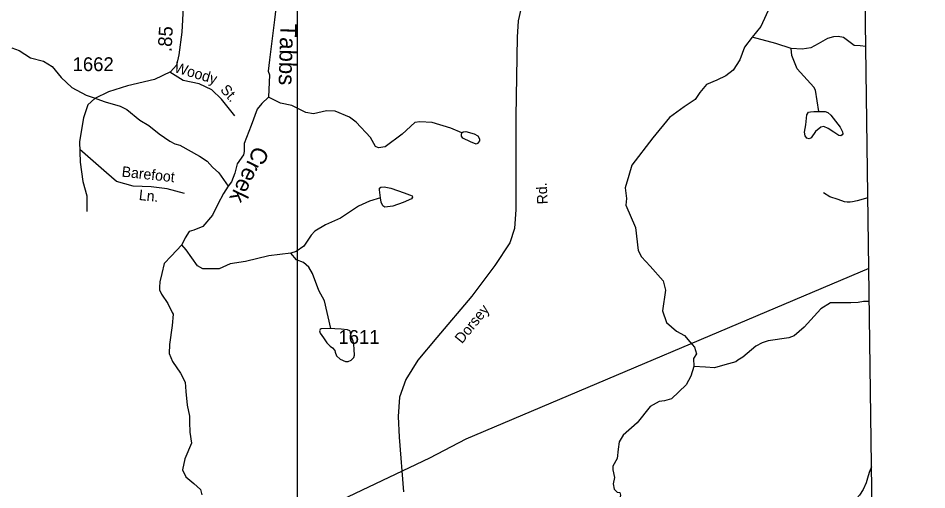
# Model space of a CAD drawing. Extents: x 2056842 to 2160602, y 826753 to 1016856.
# Drawn here: x 2136885 to 2145104, y 922545 to 926818 of the extents above; entities that cross this region are included whole.
import ezdxf

# ---------------------------------------------------------------- set-up
doc = ezdxf.new("R2010")
doc.units = 0
for name, color, linetype in [('Exist Boundary Political CountyLine', 7, 'Continuous'), ('Exist Hydrographic Creek Single Shore', 7, 'Continuous'), ('Exist Hydrographic Creek Single Shore Label', 7, 'Continuous'), ('Exist Hydrographic Misc Water Feature', 7, 'Continuous'), ('Exist Road Non-System Type 51', 7, 'Continuous'), ('Exist Road Non-System Type 51 Label', 7, 'Continuous'), ('Exist Road Secondary Mileage Hundredths English Label', 7, 'Continuous'), ('Exist Road Secondary Type 51 Attributed', 7, 'Continuous'), ('Exist Road Secondary Type 51 Label', 7, 'Continuous'), ('Exist Road Secondary Type 51 Number Label', 7, 'Continuous'), ('Exist Utilities Telephone Line', 7, 'Continuous'), ('Map Preparation Inset Cut Line', 7, 'Continuous')]:
    doc.layers.add(name, color=color, linetype=linetype)

msp = doc.modelspace()

# ---------------------------------------------------------------- linework, layer by layer
at = {"layer": 'Exist Boundary Political CountyLine'}
msp.add_lwpolyline([(2145103.8, 885848.8), (2143763, 984829.3)], dxfattribs=at)
at = {"layer": 'Exist Hydrographic Creek Single Shore'}
for points in [[(2139334.1, 927351.1), (2139226.5, 927011.4), (2139203.7, 926801.6), (2139156.8, 926439.9), (2139145.4, 926336), (2139159.3, 926304.3), (2139149.3, 926103.2)], [(2139149.3, 926103.2), (2139089.8, 926043.6), (2139048, 925994.2), (2138991, 925845.3), (2138930.2, 925683.1), (2138929.6, 925608.3), (2138924.5, 925579.2), (2138865, 925496.8), (2138843.5, 925414.5), (2138816, 925333.9), (2138784.4, 925294.7)], [(2138784.4, 925294.7), (2138742.6, 925230), (2138690.7, 925131.6), (2138641.3, 925034), (2138556.4, 924931.3), (2138472.8, 924897.1), (2138432.3, 924884.4), (2138394.3, 924827.4), (2138366.4, 924765.3)], [(2138366.4, 924765.3), (2138268.7, 924662.3), (2138205.3, 924595.1), (2138183.8, 924505.2), (2138166.1, 924429.1), (2138163.5, 924381), (2138164.8, 924358.2), (2138182.5, 924318.9), (2138238.6, 924231.9), (2138278.9, 924152), (2138287.1, 924136.1), (2138277.4, 924034.2), (2138253.5, 923862.7), (2138252.2, 923781.5), (2138280.1, 923706.8), (2138352.2, 923601.6), (2138394, 923520.5), (2138402.1, 923434.8), (2138412.7, 923310.9), (2138435.7, 923214.1), (2138433.2, 923159.6), (2138438.2, 923068.3), (2138452.2, 922967), (2138393.9, 922826.9), (2138372.4, 922725.5), (2138400.2, 922663.4), (2138473.7, 922603.9), (2138533.2, 922548.1), (2138546.1, 922499.4)]]:
    msp.add_lwpolyline(points, dxfattribs=at)
at = {"layer": 'Exist Hydrographic Misc Water Feature'}
for points in [[(2143685.1, 926921.3), (2143602.8, 926741.3), (2143524.3, 926645)], [(2143524.3, 926645), (2143454.6, 926555), (2143413.4, 926440.2), (2143352.6, 926347.7), (2143285.5, 926295.7), (2143203.2, 926256.5), (2143109.5, 926217.2), (2143050, 926144.9), (2143008.2, 926080.3), (2142908.1, 926015.7), (2142777.4, 925918.4), (2142624.2, 925734.6), (2142436.7, 925485), (2142407.6, 925393.7), (2142375.9, 925281.2), (2142387.3, 925184.9), (2142382.2, 925122.8), (2142468.4, 924922.5), (2142492.4, 924713.8), (2142522.8, 924655.5), (2142602.4, 924571), (2142719, 924437.4), (2142739.3, 924353.6), (2142714, 924165.5), (2142748.6, 924061.7), (2142840.8, 923982), (2142913.2, 923942.5), (2142961.2, 923886.7), (2143003.5, 923837.3), (2143019.9, 923776.8), (2142994.6, 923735), (2142995.9, 923661.5)], [(2143876.3, 926543.6), (2143738.3, 926586.7), (2143524.3, 926645)], [(2144552.3, 926560.6), (2144501.2, 926566.8), (2144447.4, 926570), (2144351.5, 926643.5), (2144300.9, 926652.4), (2144260.3, 926648.5), (2144204.6, 926634.6), (2144119.8, 926585.2), (2144053.7, 926548.7), (2143977.7, 926537.3), (2143876.3, 926543.6)], [(2136826.8, 926547.5), (2136894.9, 926523.8), (2136997, 926458.2), (2137115.4, 926426.9), (2137192.7, 926378.7), (2137272.5, 926278.6), (2137370.4, 926189.9), (2137498.6, 926118.5), (2137562.5, 926098.6), (2137672.7, 926060.6), (2137808.2, 926021.3), (2137869.1, 925990.2), (2137985.8, 925894.1), (2138066.9, 925846), (2138159.3, 925768.7), (2138258.3, 925701.9), (2138302.4, 925678.1), (2138346.3, 925668.4), (2138524.9, 925567.2), (2138593.2, 925521.3), (2138643.4, 925466.4), (2138700.8, 925416.3), (2138784.4, 925294.7)], [(2144127.4, 925972.2), (2144097.4, 926165.5), (2144081.4, 926193.4), (2143930.7, 926358.7), (2143883.9, 926479), (2143876.3, 926543.6)], [(2140898.2, 925778.4), (2140798.2, 925820.2), (2140628.5, 925873.5), (2140517.2, 925879.8), (2140473.3, 925871.6), (2140358.7, 925767), (2140205.2, 925651.7), (2140144.4, 925644.1), (2140116.5, 925655.5), (2140071, 925737.9), (2139942.4, 925875.1), (2139881.6, 925920.7), (2139751.2, 925976.5), (2139675.2, 925977.7), (2139556.1, 925952.4), (2139486.5, 925963.8), (2139359.6, 926025.9), (2139258.2, 926046.2), (2139149.3, 926103.2)], [(2144127.4, 925972.2), (2144183.1, 925972.2), (2144208.4, 925963.3), (2144236.3, 925938), (2144319.9, 925829), (2144341.4, 925788.5), (2144343.9, 925770.7), (2144338.9, 925759.3), (2144326.2, 925750.4), (2144307.2, 925755.5), (2144262.9, 925784.7), (2144212.2, 925818.9), (2144171.7, 925835.4), (2144145.1, 925830.3), (2144097, 925791), (2144056.4, 925732.7), (2144040, 925723.8), (2144017.2, 925730.2), (2144002, 925750.4), (2143998.2, 925785.9), (2144008.3, 925850.6), (2144018.4, 925943.1), (2144032.4, 925964.6), (2144051.4, 925968.4), (2144081.8, 925972.2), (2144127.4, 925972.2)], [(2140898.2, 925778.4), (2140909.6, 925787.3), (2140935, 925789.8), (2141008.4, 925770.8), (2141042.6, 925750.5), (2141057.8, 925725.2), (2141056.5, 925704.9), (2141038.8, 925682.1), (2141026.1, 925675.8), (2140976.8, 925696), (2140908.4, 925730.3), (2140895.7, 925748), (2140895.7, 925767), (2140898.2, 925778.4)], [(2140161.1, 925190.2), (2140152.2, 925262.5), (2140154.7, 925278.9), (2140166.1, 925286.5), (2140195.3, 925290.3), (2140256.1, 925278.9), (2140375.1, 925235.9), (2140447.3, 925208), (2140452.4, 925195.3), (2140442.2, 925182.6), (2140366.2, 925147.1), (2140273.8, 925115.5), (2140201.6, 925106.6), (2140183.9, 925118), (2140168.7, 925150.9), (2140161.1, 925190.2)], [(2140161.1, 925190.2), (2140063.6, 925158.6), (2139963.5, 925114.2), (2139801.1, 925006.8), (2139665.4, 924944.2), (2139569.6, 924887.7), (2139535.8, 924851.6), (2139468.3, 924753.4), (2139398.6, 924703.1), (2139350.6, 924688.8)], [(2139350.6, 924688.8), (2139150.9, 924664), (2138941.1, 924613.1), (2138801.1, 924592.5), (2138701.8, 924546.1), (2138554.9, 924548.6), (2138508, 924574), (2138404.2, 924718.4), (2138366.4, 924765.3)], [(2139714, 924006.2), (2139656.4, 924256.3), (2139604.1, 924352), (2139547.3, 924503.8), (2139515.1, 924563.5), (2139466.9, 924605.4), (2139402.9, 924629.1), (2139350.6, 924688.8)], [(2144583.6, 924251.4), (2144529.8, 924250.5), (2144482.3, 924241), (2144417.4, 924237.9), (2144233.7, 924238.3), (2144144.1, 924184), (2143994.9, 924017.3), (2143903, 923940.9), (2143855, 923922.8), (2143667.4, 923895.9), (2143613.2, 923877.6), (2143557.7, 923845.4), (2143438.1, 923746.9), (2143394, 923718.7), (2143374.8, 923704.6), (2143277.3, 923676.7), (2143183.3, 923651.4), (2143101, 923655.2), (2142995.9, 923661.5)], [(2139714, 924006.2), (2139626.6, 924003.7), (2139615.2, 923998.6), (2139610.1, 923984.7), (2139615.2, 923964.4), (2139645.6, 923922.6), (2139677.3, 923877), (2139706.4, 923847.8), (2139727.9, 923831.4), (2139749.5, 923807.3), (2139752, 923793.3), (2139763.4, 923757.9), (2139797.6, 923730), (2139844.4, 923708.4), (2139871, 923707.2), (2139897.6, 923718.6), (2139921.7, 923742.6), (2139928, 923764.2), (2139925.5, 923816.1), (2139921.7, 923864.3), (2139914.1, 923892.2), (2139893.8, 923946.7), (2139891.3, 923973.3), (2139885, 923986), (2139864.7, 923993.6), (2139805.2, 924001.2), (2139748.2, 924003.7), (2139714, 924006.2)], [(2142995.9, 923661.5), (2142968, 923576), (2142926.2, 923496.1), (2142794.5, 923370.7), (2142731.2, 923352.9), (2142684.3, 923346.6), (2142600.7, 923299.7), (2142483.6, 923153.3), (2142358.2, 923039.3), (2142321.5, 922981), (2142312.6, 922915.1), (2142302.5, 922828.9), (2142263.2, 922759.2), (2142263.2, 922727.5), (2142278.4, 922658.5), (2142265.7, 922600.2), (2142274.6, 922552), (2142302.5, 922522.9), (2142327.8, 922520.3), (2142331.6, 922497.5), (2142320.2, 922444.2), (2142320.2, 922411.2), (2142347.4, 922377.8)]]:
    msp.add_lwpolyline(points, dxfattribs=at)
at = {"layer": 'Exist Road Non-System Type 51'}
for points in [[(2138843.5, 925931.7), (2138722.7, 926082.8), (2138638.1, 926167.5), (2138523.4, 926221.9), (2138378.4, 926252.1), (2138255.9, 926328.7)], [(2138390.4, 925230.4), (2138233.4, 925272.7), (2138088.4, 925290.9), (2137925.3, 925296.9), (2137774.2, 925339.2), (2137683.6, 925417.8), (2137442, 925627.4)], [(2144570.9, 925189.7), (2144473.6, 925163.1), (2144430.1, 925153.6), (2144411.1, 925151.2), (2144395.3, 925149.7), (2144381.8, 925150.5), (2144359.6, 925155.2), (2144302.6, 925175), (2144226.3, 925198.8), (2144170, 925236)], [(2144603.9, 922754.8), (2144582.1, 922701.8), (2144567, 922650.4), (2144556, 922610), (2144527.5, 922547.4), (2144495, 922495.9), (2144447.9, 922443.6), (2144425.7, 922414.3), (2144417, 922381.8), (2144401.2, 922323.2)]]:
    msp.add_lwpolyline(points, dxfattribs=at)
at = {"layer": 'Exist Road Secondary Type 51 Attributed'}
for points in [[(2138378, 926914.8), (2138365.4, 926691.9), (2138339.4, 926486.2), (2138316, 926392.7), (2138262.2, 926331.7), (2138116.7, 926263.4), (2137872.5, 926204.1), (2137702.8, 926151.1), (2137577.1, 926090), (2137514.3, 926032.5), (2137474.7, 925913.9), (2137438.8, 925700), (2137446.9, 925514), (2137470.3, 925337.9), (2137506.2, 925208.6), (2137507.1, 925067.5)], [(2141445.5, 926966.4), (2141406, 926793.9), (2141397.9, 926643.9), (2141386.3, 925926), (2141386.3, 925631.3), (2141387.2, 925085.9), (2141374.6, 924913.4), (2141331.5, 924782.2), (2141197.7, 924578.3), (2140989.4, 924299.7), (2140672.5, 923925.1), (2140500.1, 923718.4), (2140390.5, 923545.9), (2140334.9, 923386), (2140323.2, 923210.8), (2140332.2, 923022.1), (2140370.8, 922528.8)]]:
    msp.add_lwpolyline(points, dxfattribs=at)
at = {"layer": 'Exist Utilities Telephone Line'}
msp.add_lwpolyline([(2144579.5, 924550.9), (2140933.9, 923004.8), (2140606.7, 922833.4), (2138645.1, 921898.9)], dxfattribs=at)
at = {"layer": 'Map Preparation Inset Cut Line'}
msp.add_lwpolyline([(2109703.5, 945295.9), (2139407.7, 945295.9), (2139407.7, 921167.4), (2109703.5, 921167.4), (2109703.5, 945295.9)], dxfattribs=at)

# ---------------------------------------------------------------- texts
at = {"layer": 'Exist Hydrographic Creek Single Shore Label'}
for s, rotation, p in [('Tabbs', 268.31886, (2139257.1, 926769)), ('Creek', 244.02488, (2139027.3, 925670.1))]:
    msp.add_text(s, height=150, rotation=rotation, dxfattribs=at).set_placement(p)
at = {"layer": 'Exist Road Non-System Type 51 Label'}
for s, rotation, p in [('Woody', 343.32926, (2138288.8, 926331.3)), ('St.', 311.60868, (2138707.8, 926165.4)), ('Barefoot', 353.80737, (2137818, 925382.5)), ('Ln.', 353.80737, (2137973.5, 925171))]:
    msp.add_text(s, height=95, rotation=rotation, dxfattribs=at).set_placement(p)
at = {"layer": 'Exist Road Secondary Mileage Hundredths English Label'}
msp.add_text('.85', height=125, rotation=86.7713, dxfattribs=at).set_placement((2138271.6, 926509))
at = {"layer": 'Exist Road Secondary Type 51 Label'}
for s, rotation, p in [('Rd.', 92.99485, (2141675.3, 925133.6)), ('Dorsey', 51.00789, (2140899.1, 923863.5))]:
    msp.add_text(s, height=95, rotation=rotation, dxfattribs=at).set_placement(p)
at = {"layer": 'Exist Road Secondary Type 51 Number Label'}
for s, p in [('1662', (2137377.5, 926338)), ('1611', (2139782, 923867.6))]:
    msp.add_text(s, height=125, dxfattribs=at).set_placement(p)

doc.saveas('drawing.dxf')
